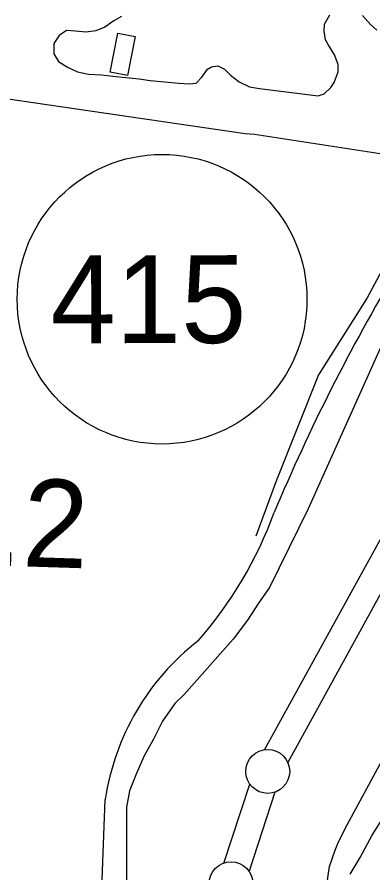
# Model space of a CAD drawing. Extents: x 3279314 to 3317160, y 734079 to 759431.
# Drawn here: x 3293860 to 3294265, y 744416 to 745391 of the extents above; entities that cross this region are included whole.
import ezdxf

# ---------------------------------------------------------------- set-up
doc = ezdxf.new("R2010")
doc.units = 0
for name, color, linetype in [('V-BLDG-OTLN', 7, 'Continuous'), ('V-LEVE-TOET', 7, 'Continuous'), ('V-ROAD-CNTR', 7, 'Continuous'), ('V-ROAD-IDEN', 7, 'Continuous'), ('V-SITE-VEGE', 7, 'Continuous'), ('V-SURV-IDEN', 7, 'Continuous'), ('V-SURV-LINE', 7, 'Continuous'), ('V-TOPO-SHOR', 7, 'Continuous')]:
    doc.layers.add(name, color=color, linetype=linetype)

msp = doc.modelspace()

# ---------------------------------------------------------------- linework, layer by layer
at = {"layer": 'V-BLDG-OTLN'}
msp.add_lwpolyline([(3293966.4, 745328.09), (3293975.14, 745372.41), (3293994.76, 745368.54), (3293986.02, 745324.22)], close=True, dxfattribs=at)
at = {"layer": 'V-LEVE-TOET'}
for points in [[(3294550.72, 745469.96), (3294482.44, 745355.94), (3294354.53, 745146.09), (3294273.21, 745012.43), (3294191.6, 744830.52), (3294147.79, 744740.66), (3294135.17, 744722.9), (3294122.52, 744703.45), (3294106.23, 744681.79), (3294050.41, 744618.83), (3294040.01, 744608.61), (3294025.83, 744588.42), (3294015.43, 744568.17), (3294005.06, 744548.86), (3293995.79, 744528.21), (3293988.45, 744509.04), (3293984.9, 744490.56), (3293984.82, 744412.41), (3293982.63, 744195.57), (3293979.89, 744179.91), (3293977.21, 744167.85), (3293969.92, 744141.11), (3293931.33, 744015.76), (3293833.29, 743751.44)], [(3293992.43, 743447.1), (3294019.44, 743591.77), (3294024.45, 743607.57), (3294029.58, 743619.21), (3294035.54, 743634.44), (3294192.55, 744115.89), (3294195.98, 744138.35), (3294197.89, 744160.84), (3294200.44, 744197.32), (3294210.54, 744359.51), (3294210.94, 744381.45), (3294212.56, 744398.27), (3294214.34, 744412.81), (3294216.23, 744422.99), (3294222.62, 744441.61), (3294225.4, 744449.13), (3294233.85, 744466.2), (3294295.31, 744579.78), (3294501.62, 744971.98), (3294694.69, 745279.63), (3294786.13, 745471.21)]]:
    msp.add_lwpolyline(points, dxfattribs=at)
at = {"layer": 'V-ROAD-CNTR'}
msp.add_lwpolyline([(3293952.42, 744306.61), (3293956.42, 744387.45), (3293960.68, 744499.4)], dxfattribs=at)
for centre, radius, start, end in [((3296138.9, 743996.37), 2152.2, 149.05382, 157.31706), ((3293714.16, 744987.9), 467.79, 318.84188, 339.79443), ((3294238.81, 744457.89), 281.21, 127.82283, 171.51236)]:
    msp.add_arc(centre, radius, start, end, dxfattribs=at)
at = {"layer": 'V-ROAD-IDEN'}
msp.add_circle((3294025.39, 745069.33), 165, dxfattribs=at)
at = {"layer": 'V-SITE-VEGE'}
for points in [[(3294239.62, 744414.18), (3294250.93, 744433.29), (3294264.77, 744458.49), (3294310.86, 744531.84), (3294369.86, 744664.22), (3294446.45, 744823.26), (3294565.6, 745005.91), (3294612.35, 745079.47), (3294623.66, 745097.92), (3294696.8, 745223.68), (3294754.94, 745320.29), (3294803.47, 745420.15)], [(3293979.24, 745391.5), (3293970.37, 745386.39), (3293960.14, 745379.11), (3293949.76, 745375.13), (3293938.98, 745373.78), (3293926.27, 745374.89), (3293916.41, 745375.51), (3293908.19, 745369.95), (3293902.1, 745360.84), (3293902.1, 745348.99), (3293907.43, 745340.11), (3293917.63, 745333.57), (3293928.95, 745328.54), (3293941.41, 745325.9), (3293956.54, 745324.96), (3293969.46, 745323.64), (3293984.13, 745321.84), (3293999.25, 745320.25), (3294011.73, 745318.71), (3294044.59, 745315.49), (3294056.64, 745314.61), (3294064.12, 745315.58), (3294070.83, 745322.48), (3294077.14, 745331.58), (3294081.57, 745334.14), (3294088.83, 745335.1), (3294096.45, 745331.45), (3294103.35, 745324.75), (3294113.09, 745317.11), (3294124.84, 745311.41), (3294136.21, 745309.23), (3294203, 745301.01), (3294209.84, 745303.3), (3294217.43, 745310.41), (3294221.49, 745316.26), (3294226.09, 745328.25), (3294226.03, 745336.81), (3294221.62, 745347.86), (3294214.58, 745359.62), (3294211.38, 745364.72), (3294210.03, 745374.62), (3294210.17, 745382.74), (3294216.29, 745393.39)], [(3294253.81, 745392.71), (3294262.84, 745382.45), (3294269.96, 745375.74)], [(3294283.65, 745233.51), (3294130.67, 745257.1), (3294120.14, 745257.73), (3293800.35, 745304.29)]]:
    msp.add_lwpolyline(points, dxfattribs=at)
at = {"layer": 'V-SURV-LINE'}
for points in [[(3294142.2, 744555.95), (3294291.87, 744828.31)], [(3294318.17, 744813.88), (3294168.5, 744541.51)], [(3294095.86, 744426.84), (3294125.26, 744516.87)], [(3294153.78, 744507.57), (3294124.38, 744417.55)]]:
    msp.add_lwpolyline(points, dxfattribs=at)
for centre in [(3294145.73, 744531.22), (3294103.91, 744403.2)]:
    msp.add_circle(centre, 25, dxfattribs=at)
at = {"layer": 'V-TOPO-SHOR'}
msp.add_lwpolyline([(3294374.19, 745274.67), (3294314.59, 745174.81), (3294258.99, 745070.97), (3294203.35, 744983.08), (3294155.77, 744863.3), (3294131.98, 744799.42)], dxfattribs=at)

# ---------------------------------------------------------------- texts
at = {"layer": 'V-ROAD-IDEN'}
msp.add_text('415', height=100, rotation=0.13475, dxfattribs=at).set_placement((3293898.34, 745019.03))
at = {"layer": 'V-SURV-IDEN'}
msp.add_text('3093+54.2', height=100, rotation=358.16173, dxfattribs=at).set_placement((3293304.37, 744782.97))

doc.saveas('drawing.dxf')
